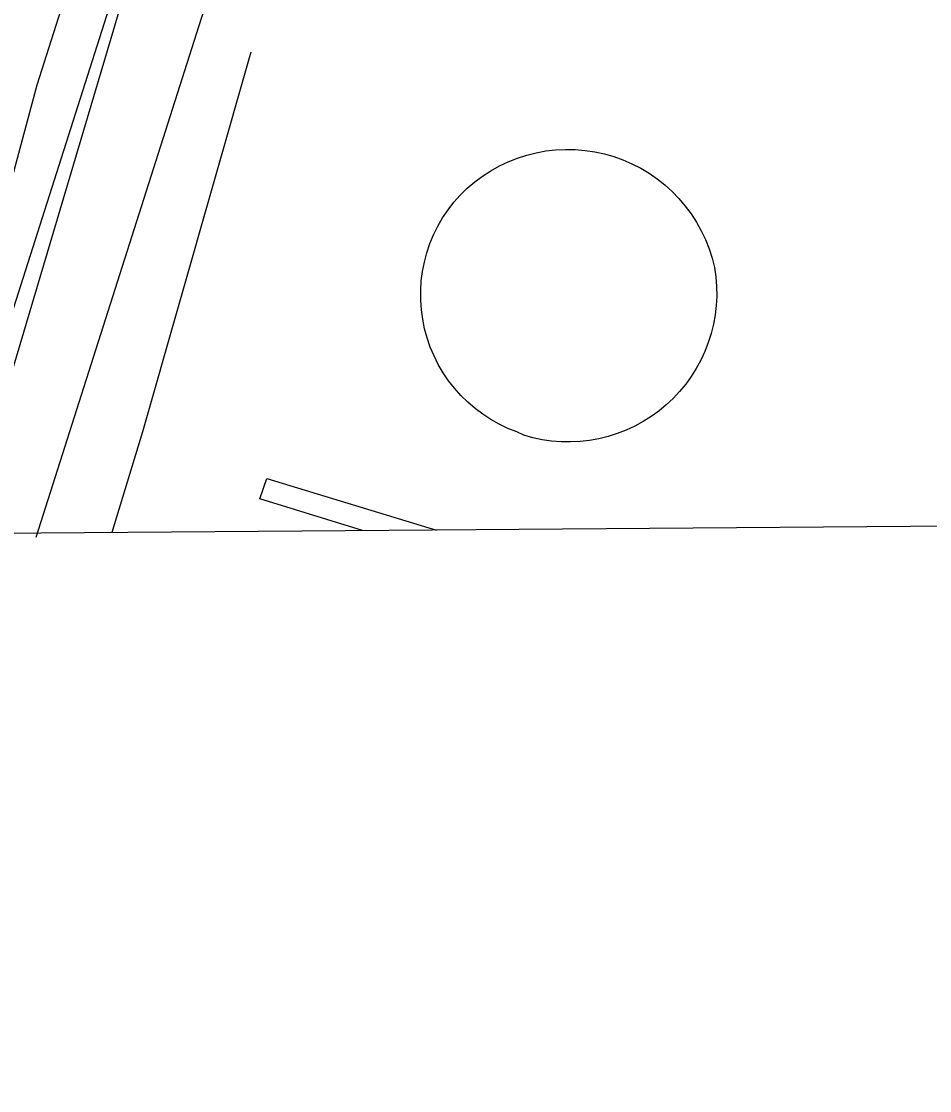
# Model space of a CAD drawing. Extents: x 3535183 to 3573198, y 534952 to 560562.
# Drawn here: x 3563641 to 3563940.1, y 540352.7 to 540704.7 of the extents above; entities that cross this region are included whole.
import ezdxf

# ---------------------------------------------------------------- set-up
doc = ezdxf.new("R2010")
doc.units = 0
for name, color, linetype in [('V-DOMW-TANK', 7, 'Continuous'), ('V-GRID-FRAM', 7, 'Continuous'), ('V-ROAD-CNTR', 7, 'Continuous'), ('V-SITE-OTLN', 7, 'Continuous'), ('V-TOPO-SHOR', 7, 'Continuous'), ('V-UTIL-LINE', 7, 'Continuous')]:
    doc.layers.add(name, color=color, linetype=linetype)

msp = doc.modelspace()

# ---------------------------------------------------------------- linework, layer by layer
at = {"layer": 'V-DOMW-TANK'}
msp.add_lwpolyline([(3563804.11, 540569.54), (3563801.17, 540570.72), (3563798.32, 540572.08), (3563795.57, 540573.64), (3563792.92, 540575.37), (3563790.39, 540577.27), (3563787.99, 540579.33), (3563785.73, 540581.55), (3563783.63, 540583.91), (3563781.68, 540586.41), (3563779.91, 540589.02), (3563778.31, 540591.75), (3563776.89, 540594.58), (3563775.66, 540597.49), (3563774.62, 540600.48), (3563773.79, 540603.53), (3563773.16, 540606.64), (3563772.73, 540609.77), (3563772.51, 540612.92), (3563772.5, 540616.09), (3563772.7, 540619.24), (3563773.1, 540622.38), (3563773.72, 540625.49), (3563774.53, 540628.54), (3563775.55, 540631.54), (3563776.75, 540634.46), (3563778.15, 540637.3), (3563779.74, 540640.04), (3563781.5, 540642.67), (3563783.43, 540645.17), (3563785.51, 540647.55), (3563787.84, 540649.8), (3563790.3, 540651.88), (3563792.89, 540653.8), (3563795.61, 540655.56), (3563798.43, 540657.12), (3563801.35, 540658.5), (3563804.36, 540659.69), (3563807.43, 540660.68), (3563810.56, 540661.46), (3563813.74, 540662.04), (3563816.95, 540662.41), (3563820.18, 540662.57), (3563823.4, 540662.51), (3563826.62, 540662.25), (3563829.82, 540661.78), (3563832.98, 540661.09), (3563836.08, 540660.21), (3563839.12, 540659.12), (3563842.08, 540657.84), (3563844.96, 540656.36), (3563847.73, 540654.7), (3563850.38, 540652.87), (3563852.91, 540650.86), (3563855.31, 540648.69), (3563857.56, 540646.37), (3563859.64, 540643.91), (3563861.57, 540641.32), (3563863.32, 540638.6), (3563864.89, 540635.78), (3563866.27, 540632.86), (3563867.46, 540629.86), (3563868.45, 540626.79), (3563869.24, 540623.65), (3563869.68, 540620.56), (3563869.93, 540617.43), (3563869.97, 540614.3), (3563869.82, 540611.18), (3563869.46, 540608.07), (3563868.91, 540604.98), (3563868.16, 540601.94), (3563867.21, 540598.96), (3563866.08, 540596.04), (3563864.77, 540593.2), (3563863.27, 540590.45), (3563861.61, 540587.8), (3563859.77, 540585.26), (3563857.78, 540582.84), (3563855.64, 540580.56), (3563853.35, 540578.42), (3563850.94, 540576.43), (3563848.4, 540574.6), (3563845.75, 540572.93), (3563842.99, 540571.44), (3563840.15, 540570.12), (3563837.23, 540568.99), (3563834.25, 540568.05), (3563831.21, 540567.31), (3563828.12, 540566.75), (3563825.01, 540566.4), (3563821.89, 540566.24), (3563818.75, 540566.29), (3563815.63, 540566.54), (3563812.53, 540566.98), (3563809.47, 540567.63), (3563806.45, 540568.46)], close=True, dxfattribs=at)
at = {"layer": 'V-GRID-FRAM'}
msp.add_lwpolyline([(3539245.8, 558535.32), (3570887.51, 558774.64), (3571032.96, 540592.12), (3539375.39, 540352.68), (3539245.8, 558535.32)], dxfattribs=at)
at = {"layer": 'V-ROAD-CNTR'}
for points in [[(3563757.66, 540984.8), (3563617.17, 540543.93)], [(3563786.31, 540975.91), (3563645.75, 540534.82)]]:
    msp.add_lwpolyline(points, dxfattribs=at)
at = {"layer": 'V-SITE-OTLN'}
msp.add_line((3564149.39, 540540.06), (3556155.73, 540479.6), dxfattribs=at)
at = {"layer": 'V-TOPO-SHOR'}
msp.add_lwpolyline([(3563716.58, 540694.55), (3563680.86, 540569.55), (3563670.77, 540536.44)], dxfattribs=at)
at = {"layer": 'V-UTIL-LINE'}
msp.add_line((3563719.52, 540547.48), (3563721.86, 540554.21), dxfattribs=at)
for points in [[(3564057.08, 541953.27), (3564019.65, 541826.63), (3564016.63, 541823.46), (3563988.37, 541731.07), (3563965.38, 541656.24), (3563963.46, 541650.31), (3563918.97, 541509.33), (3563891.65, 541418.99), (3563889.26, 541411.23), (3563847.87, 541279.15), (3563833.05, 541233.31), (3563793.23, 541098.45), (3563772.71, 541037.34), (3563768.82, 541020.67), (3563767.62, 541016.33), (3563756.81, 540978.68), (3563754.68, 540973.67), (3563721.1, 540860.95), (3563673.73, 540710.17), (3563637.27, 540587.18), (3563636.78, 540584.21), (3563632.99, 540575.1), (3563620.69, 540536.06)], [(3563603.12, 540535.93), (3563631.22, 540628.18), (3563646.17, 540683.87), (3563697.34, 540844.45), (3563733.81, 540968.81), (3563735.49, 540974.29), (3563737.63, 540980.22), (3563737.89, 540982.73), (3563750.31, 541020.13), (3563753.09, 541022.85), (3563753.59, 541026.27), (3563758.61, 541041.79), (3563816.91, 541238.7), (3563844.66, 541327.2), (3563869.27, 541403.39), (3563873.85, 541420.05), (3563876, 541426.66), (3563904.26, 541519.29), (3563937.3, 541625.83), (3563947.13, 541658.68), (3563972, 541736.92), (3564000.5, 541830), (3564000.98, 541831.6)], [(3563721.86, 540554.21), (3563777.66, 540537.25)], [(3563753.32, 540537.06), (3563719.52, 540547.48)]]:
    msp.add_lwpolyline(points, dxfattribs=at)

doc.saveas('drawing.dxf')
